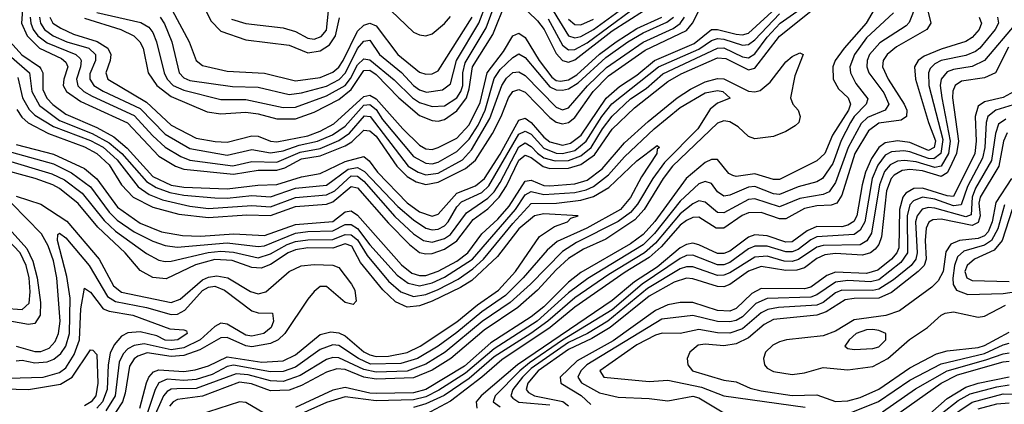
# Model space of a CAD drawing. Header units: inches. Extents: x 501365 to 657855, y 482276 to 547543.
# Tile 513 of 656: x 570802 to 573974, y 538242 to 539482. Entities that reach past the tile are written whole.
import ezdxf

# ---------------------------------------------------------------- set-up
doc = ezdxf.new("R2010")
doc.units = ezdxf.units.IN
doc.header["$MEASUREMENT"] = 0
doc.layers.add('A5573', color=7, linetype='Continuous')

msp = doc.modelspace()

# ---------------------------------------------------------------- linework, layer by layer
at = {"layer": 'A5573', "color": 5}
for points, elevation in [([(571050, 539505.2), (571192.2, 539472.2), (571217.6, 539457.6), (571230, 539440.9), (571242.8, 539410), (571266.9, 539310), (571276.6, 539290), (571296.3, 539270), (571330, 539254.3), (571450, 539224.7), (571530, 539224.9), (571650, 539198.2), (571690, 539200.3), (571790, 539235.9), (571850, 539270), (571867.9, 539292.1), (571890, 539336.3), (571910, 539355.2), (571930, 539352.2), (572007.8, 539287.8), (572067.1, 539230), (572090, 539214.4), (572130, 539201.8), (572170, 539204.4), (572210, 539229.4), (572222.8, 539250), (572229.2, 539270), (572229.7, 539310), (572237.2, 539342.8), (572304.7, 539455.3), (572352.3, 539587.7)], 3440), ([(570795.6, 539295.6), (570811, 539230), (570832.4, 539192.4), (570850, 539173.8), (570910, 539137), (571030, 539092.4), (571070.8, 539070.8), (571116.1, 539030), (571183, 538943), (571218.5, 538918.5), (571261.5, 538901.5), (571350, 538880.9), (571410, 538873.3), (571550, 538882.9), (571610, 538879), (571690, 538908.2), (571790, 538916.8), (571816.4, 538930), (571870, 538978.1), (571890, 538977.3), (571910, 538961.6), (572010, 538847.5), (572070, 538791.2), (572102.1, 538770), (572130, 538765.1), (572170, 538776.5), (572189.9, 538790), (572240.9, 538859.1), (572310, 538906.1), (572330, 538927.1), (572350, 538957.2), (572410, 539072.5), (572430, 539085), (572450, 539073.6), (572470, 539051.1), (572490, 539036.7), (572526.7, 539026.7), (572570, 539028.2), (572610, 539042.8), (572642.7, 539070), (572679.2, 539130), (572710, 539170.5), (572770, 539226.4), (572819.8, 539260.2), (572873.3, 539306.7), (573050, 539390), (573070, 539390.7), (573130, 539362.3), (573150, 539359.1), (573170, 539371.3), (573210, 539425.3), (573252.2, 539470), (573370, 539554.4)], 3240), ([(571950, 539557.3), (572070, 539442), (572090, 539432.8), (572110, 539430.1), (572130, 539435.7), (572170, 539469), (572190, 539492)], 3520), ([(570771.3, 539410), (570808.2, 539368.2), (570865.7, 539330), (570870, 539323.1), (570876.4, 539310), (570876.5, 539256.5), (570888.8, 539228.8), (570908, 539208), (570950, 539177.5), (571050, 539134.5), (571104.5, 539104.5), (571147.9, 539067.9), (571230, 538976.8), (571290, 538948.8), (571330, 538941.5), (571470, 538936.9), (571568.5, 538948.5), (571630, 538950.3), (571710, 538975.5), (571770, 538985.8), (571850, 539024.8), (571910, 539040.6), (571927.1, 539027.1), (571954.6, 538990), (572050, 538891.6), (572090, 538862.8), (572130, 538848.5), (572150, 538854.7), (572210, 538922.5), (572270, 538946.7), (572299.6, 538970), (572350, 539048.3), (572410, 539157.4), (572430, 539164.6), (572450, 539150.9), (572490, 539102.9), (572510, 539088), (572550, 539077.3), (572576.3, 539083.7), (572610.2, 539109.8), (572691.4, 539228.6), (572733.6, 539266.4), (572790, 539302.9), (572847.1, 539350), (572974.5, 539405.5), (573030, 539449.9), (573050, 539450.4), (573110, 539434.7), (573130, 539432.7), (573150, 539437.8), (573250, 539529.3)], 3280), ([(570812, 539530), (570807.7, 539470), (570825.9, 539430), (570865.8, 539390), (570936.4, 539356.4), (570950, 539344.7), (570956.5, 539330), (570943.6, 539290), (570942, 539270), (570952.1, 539250), (570998.4, 539218.4), (571149, 539149), (571250, 539042.1), (571303.8, 539010), (571330, 538999.5), (571490, 538983.4), (571570, 538997), (571630, 538996.4), (571655.7, 539004.3), (571710, 539033.4), (571770, 539043), (571850, 539075.7), (571871.5, 539088.5), (571910, 539125.6), (571930, 539123.3), (571950, 539106.6), (572016.7, 539010), (572050, 538976.4), (572079.3, 538959.3), (572110, 538950.9), (572150, 538958.5), (572237.8, 539002.2), (572270, 539029.5), (572325, 539115), (572353.2, 539170), (572376.2, 539230), (572390, 539250.1), (572410, 539256.3), (572430, 539248.1), (572510, 539166.6), (572530, 539151.6), (572550, 539145.9), (572570, 539150.5), (572590, 539166.8), (572649.3, 539250.7), (572698.8, 539301.2), (572816.9, 539383.1), (572950, 539446.5), (572968.9, 539470), (572990, 539510.3)], 3320), ([(571010, 539486.4), (571127.4, 539450), (571169.5, 539429.5), (571188.6, 539410), (571199, 539390), (571215.5, 539310), (571243.8, 539270), (571290, 539234.5), (571405.3, 539185.3), (571450, 539177.8), (571530, 539184), (571570, 539178.2), (571630, 539161.8), (571690, 539162.4), (571750, 539183.5), (571830, 539224.6), (571870, 539256.9), (571910, 539317.8), (571930, 539318.9), (571950, 539305), (572023.4, 539230), (572090, 539172.9), (572130, 539156.4), (572150, 539155), (572170, 539159.7), (572210, 539188.5), (572240.6, 539230), (572250, 539259), (572260.6, 539330), (572326.3, 539433.7), (572370, 539543.8)], 3420), ([(571254.5, 539490), (571268.5, 539468.5), (571291.7, 539410), (571315.8, 539310), (571330, 539294.1), (571350, 539285.7), (571486.9, 539266.9), (571570, 539264.4), (571670, 539240.2), (571710, 539245.5), (571790, 539268), (571830.7, 539289.3), (571850.9, 539310), (571890, 539389.2), (571910, 539412.2), (571930, 539415.9), (571960.6, 539370), (572031.9, 539311.9), (572070, 539270.1), (572090, 539255.5), (572111.8, 539248.2), (572164, 539256), (572190, 539274.6), (572208.5, 539350), (572280.4, 539470), (572305.4, 539534.6)], 3460), ([(571383.3, 539550), (571417.5, 539477.5), (571450, 539444.2), (571530, 539416.3), (571670, 539399.9), (571730, 539374.5), (571770, 539381.2), (571799.7, 539400.3), (571818.9, 539430), (571832.3, 539487.7)], 3520), ([(573689.8, 539530), (573667.3, 539472.7), (573658.2, 539461.8), (573572.4, 539407.6), (573539.8, 539370), (573531.8, 539350), (573530.8, 539330), (573537.6, 539310), (573586.1, 539246.1), (573601.9, 539210), (573589.7, 539190), (573533.1, 539166.9), (573512.4, 539147.6), (573470.4, 539069.5), (573430, 538956.9), (573410, 538926.7), (573390, 538918.6), (573314.8, 538905.2), (573250, 538879.1), (573170, 538904.1), (573150, 538901.8), (573070, 538859.8), (573050, 538860.4), (573010, 538893.7), (572990, 538897.7), (572970, 538888.6), (572930, 538855.6), (572850, 538762), (572814.5, 538730), (572699.2, 538660.8), (572590, 538585.2), (572503.4, 538510), (572448.9, 538470), (572330, 538394.8), (572250, 538325.5), (572169.2, 538270.8), (572110, 538243.8), (572070, 538231.8)], 3260), ([(572410, 539535.8), (572470, 539477.6), (572490.9, 539450), (572530, 539372.5), (572549.9, 539349.9), (572570, 539345), (572590, 539352.2), (572710, 539445.3), (572811.9, 539510)], 3420), ([(570767.8, 539367.8), (570833.5, 539310), (570840.8, 539250), (570865.2, 539205.2), (570930, 539156.8), (571034.9, 539114.9), (571090, 539085.3), (571130.5, 539050.5), (571210, 538960.3), (571240.9, 538940.9), (571285, 538925), (571330, 538916), (571430, 538907.5), (571470, 538907.1), (571550, 538915.5), (571610, 538910.9), (571690, 538938.5), (571790, 538948.5), (571860.1, 538999.9), (571890, 539005.1), (571912.9, 538992.9), (572019.4, 538879.4), (572070, 538836.5), (572110, 538809.8), (572130, 538804.8), (572150, 538806.5), (572170, 538817.1), (572181.9, 538830), (572210, 538878.2), (572225, 538895), (572290, 538925.3), (572313.5, 538946.5), (572410, 539112.6), (572430, 539123), (572450, 539112.7), (572490, 539067.5), (572530, 539051.8), (572550, 539050.3), (572590, 539060.7), (572626.3, 539090), (572677.1, 539170), (572709.8, 539210.2), (572860.2, 539330), (572990, 539386.6), (573030, 539414.1), (573050, 539421), (573070, 539419), (573130, 539399.8), (573150, 539401.9), (573170, 539416.6), (573250, 539500.9)], 3260), ([(570792.3, 539192.3), (570808.1, 539168.1), (570828.9, 539148.9), (570894.6, 539114.6), (571010, 539072), (571050, 539050.6), (571090, 539014.4), (571130, 538950), (571167.4, 538910), (571230, 538877.5), (571314.7, 538854.7), (571410, 538844.1), (571533, 538853), (571610, 538851.1), (571690, 538879.8), (571790, 538886.9), (571810, 538894.3), (571870, 538944.3), (571890, 538940.2), (571990, 538825.8), (572057.4, 538757.4), (572090, 538732), (572110, 538726.7), (572130, 538728.3), (572170, 538742), (572210.5, 538769.5), (572262.2, 538837.8), (572310, 538872.7), (572346, 538910), (572370, 538946.8), (572410, 539029.2), (572430, 539045.6), (572450, 539037.6), (572488.3, 539008.3), (572510, 539002.7), (572570, 539003.6), (572610, 539015), (572654, 539046), (572710, 539128.8), (572782.5, 539197.5), (572890, 539282.1), (572932.8, 539307.2), (573050, 539358.9), (573077, 539357), (573150, 539320.3), (573170, 539325.3), (573250, 539429), (573350, 539509.5)], 3220), ([(570835.6, 539490), (570837.3, 539470), (570844.9, 539450), (570860.1, 539430), (570890, 539406.6), (570982.7, 539370), (570996.5, 539356.5), (571000, 539350), (570997.6, 539330), (570984.2, 539290), (570988.9, 539268.9), (571008.5, 539250), (571034.8, 539234.8), (571170, 539172.6), (571230, 539107), (571270, 539070.5), (571320.7, 539040.7), (571350, 539029.5), (571488.8, 539011.2), (571550, 539024.5), (571630, 539023), (571704.8, 539055.2), (571770, 539066.4), (571830, 539092.1), (571864.4, 539115.6), (571912, 539172), (571930.6, 539170), (572053.6, 539010), (572085.3, 538990), (572110, 538981.7), (572150, 538987.4), (572227.8, 539030), (572257.7, 539062.3), (572316.6, 539163.4), (572355.4, 539270), (572370, 539293.3), (572390, 539311.5), (572410, 539313.3), (572430, 539301.5), (572530, 539199.9), (572550, 539190.8), (572570, 539197.7), (572631.4, 539268.6), (572691.9, 539328.1), (572810, 539409.2), (572906.5, 539453.5), (572930, 539469), (572943.9, 539490)], 3340), ([(570865.1, 539490), (570868.3, 539470), (570881.3, 539450), (570909.1, 539430), (570953.6, 539410), (571024.4, 539390), (571046.1, 539370), (571045.5, 539350), (571027.5, 539307.5), (571027, 539290), (571040.3, 539270), (571070, 539251.2), (571190, 539195.4), (571270, 539113.2), (571350, 539066.7), (571470, 539045.2), (571550, 539063.5), (571610, 539052.8), (571650, 539059), (571702.5, 539077.5), (571761.2, 539090), (571808.9, 539111.1), (571850, 539138.9), (571910, 539206.6), (571930, 539208.1), (571950, 539192.2), (571970, 539160.5), (572070, 539041.3), (572110, 539019.1), (572130, 539017.6), (572150, 539023), (572210, 539056.7), (572250, 539096.3), (572278.6, 539141.4), (572301.3, 539190), (572330, 539292.2), (572350, 539321.5), (572390, 539360.3), (572410, 539372), (572430, 539359.7), (572510, 539265.6), (572530, 539256.2), (572550, 539254.6), (572570, 539259.3), (572601.4, 539278.6), (572690, 539360), (572761.2, 539410), (572810, 539439.6), (572886.4, 539473.6), (572908.3, 539490)], 3360), ([(570898.3, 539490), (570908.7, 539470), (570934, 539454), (570974.6, 539434.6), (571051.2, 539411.2), (571085.7, 539390), (571094.7, 539370), (571092.9, 539350), (571078.7, 539310), (571085.5, 539290), (571210, 539216.2), (571290, 539141.6), (571370, 539099.9), (571430.9, 539089.1), (571470, 539087.3), (571550, 539107.3), (571570, 539106), (571610, 539090.2), (571630, 539088.6), (571730, 539107.6), (571770, 539123), (571813.4, 539146.6), (571910, 539234.3), (571930, 539238.8), (571950, 539226.5), (572036, 539130), (572090, 539077.8), (572110, 539065.1), (572130, 539063.8), (572150, 539070.3), (572210, 539100.4), (572250, 539143.3), (572285.4, 539214.6), (572307.6, 539310), (572360.8, 539379.2), (572390.8, 539429.2), (572410, 539438.5), (572430, 539424.1), (572475.3, 539350), (572516, 539296), (572530, 539286.2), (572543.9, 539283.9), (572570, 539287.7), (572596.2, 539303.8), (572670, 539370.8), (572722.8, 539410), (572790, 539453.5), (572870.5, 539489.5)], 3380), ([(571292.7, 539512.7), (571347.5, 539410), (571369.8, 539349.8), (571390, 539333.9), (571470, 539316.1), (571590, 539309.6), (571690, 539284.8), (571770, 539295.9), (571810, 539312.2), (571830, 539329), (571844.2, 539350), (571890, 539444.7), (571910, 539464.3), (571930, 539470.7), (571950, 539462.2), (572020.4, 539370), (572090, 539313), (572110, 539306.1), (572130, 539306.9), (572150, 539316.9), (572258.9, 539490)], 3480), ([(571483.5, 539483.5), (571530, 539469.8), (571650, 539455.9), (571690, 539443.5), (571730, 539422.5), (571750, 539419.4), (571772.9, 539427), (571790, 539448.3), (571796.8, 539510)], 3540), ([(573616.7, 539503.3), (573530, 539423.4), (573490.8, 539370), (573476.2, 539330), (573478.3, 539310), (573495.8, 539275.8), (573533.8, 539226.2), (573529, 539210), (573490.2, 539170), (573478.2, 539150), (573448.1, 539091.9), (573421.2, 539018.8), (573388.1, 538970), (573370, 538959.5), (573310, 538942.9), (573250, 538918.4), (573230, 538920.1), (573170, 538944.1), (573150, 538942.5), (573090, 538915.9), (573070, 538912.7), (573050, 538927.2), (573030, 538953.4), (573010, 538959.9), (572990, 538952.7), (572930, 538897), (572847.1, 538792.9), (572810, 538756.3), (572632.2, 538647.8), (572570, 538601.1), (572468.9, 538510), (572330, 538421.5), (572237.5, 538342.6), (572152.4, 538287.6), (572110, 538266.9), (572070, 538256.5), (571950, 538253.2), (571850, 538266.3), (571790, 538248), (571670, 538194.4)], 3240), ([(573554.7, 539514.7), (573529.2, 539470), (573457.8, 539390), (573428.7, 539350), (573421.4, 539330), (573422.6, 539290), (573439.3, 539259.3), (573471.2, 539230), (573478, 539210), (573471.4, 539190), (573420.2, 539110), (573395.7, 539050), (573370, 539027.3), (573250, 538966.6), (573230, 538966.5), (573170, 538984.9), (573110, 538976.7), (573099.1, 538979.1), (573086, 538986), (573050, 539030.7), (573030, 539031.1), (573010, 539021.1), (572949, 538970), (572848.4, 538831.6), (572810, 538789.5), (572770, 538759.8), (572610, 538666.8), (572570, 538635.6), (572490, 538556.8), (572450, 538523.8), (572319.8, 538440.2), (572234.6, 538365.4), (572110, 538290.2), (572070, 538279.1), (571950, 538277), (571930, 538277.8), (571850, 538297), (571810, 538287.9), (571690, 538232)], 3220), ([(573727.7, 539510), (573737.6, 539470), (573724.4, 539450), (573626.1, 539393.9), (573596.4, 539370), (573583.8, 539350), (573581.7, 539330), (573599.9, 539290), (573651.7, 539210), (573659.6, 539190), (573658.5, 539170), (573642, 539158), (573570, 539148.5), (573536.6, 539123.4), (573492.1, 539050), (573450, 538915.8), (573433.8, 538890), (573416.5, 538883.5), (573370, 538881.6), (573330, 538873.7), (573270, 538839.6), (573250, 538840.1), (573190, 538860.2), (573150, 538859.4), (573129.6, 538850.4), (573070, 538809.7), (573045.8, 538810), (572990, 538845.3), (572970, 538844.7), (572950, 538834.8), (572930, 538819.5), (572868.1, 538750), (572830, 538714.9), (572752.2, 538667.8), (572590, 538555.5), (572510.7, 538490), (572354.5, 538385.5), (572290.7, 538329.3), (572190, 538252.2), (572109.1, 538210)], 3280), ([(573893, 539490), (573897.6, 539477.6), (573899.9, 539470), (573892.8, 539450), (573870, 539424.6), (573850, 539411.3), (573770, 539387), (573716, 539364), (573696.6, 539350), (573685, 539330), (573687.8, 539290), (573729.6, 539150), (573751.8, 539091.8), (573747.8, 539070), (573730, 539060.2), (573670, 539085.5), (573630, 539091.8), (573590, 539084.9), (573570.1, 539069.9), (573545.7, 539034.3), (573526.7, 538990), (573515.5, 538950), (573499, 538850), (573488.6, 538831.4), (573470, 538819.2), (573450, 538814.7), (573370, 538815.8), (573338.4, 538801.6), (573290, 538766.4), (573270, 538764.9), (573210, 538785.6), (573170, 538788.1), (573150, 538780.9), (573090, 538736.3), (573070, 538727.9), (573050, 538728), (572990, 538756.7), (572970, 538761.4), (572950, 538757.8), (572930, 538746.4), (572855.5, 538684.5), (572782.5, 538637.5), (572710, 538576.3), (572405.8, 538370), (572287.9, 538270), (572272.2, 538250), (572274.9, 538230)], 3320), ([(573952.1, 539490), (573954.8, 539470), (573944.6, 539450), (573895.5, 539390), (573880.8, 539379.2), (573850, 539365.8), (573770, 539350.5), (573750, 539339.4), (573735.5, 539324.5), (573729.4, 539310), (573730.2, 539270), (573775.5, 539095.5), (573769.7, 539050), (573746.4, 539033.6), (573730, 539034.7), (573670, 539055.9), (573650, 539058.7), (573610, 539056), (573590, 539044.8), (573566.7, 539013.3), (573548.6, 538970), (573524.5, 538830), (573510, 538803.1), (573490.3, 538789.7), (573370, 538782), (573350, 538772.8), (573310, 538741.7), (573290, 538733.6), (573270, 538733.2), (573210, 538752.1), (573170, 538751.9), (573150, 538743.1), (573090, 538699.6), (573070, 538691.7), (573050, 538692.1), (572970, 538723.2), (572950, 538721.4), (572930, 538712.5), (572807.4, 538630), (572710, 538546.7), (572550.6, 538449.4), (572444.3, 538375.7), (572412.8, 538350), (572333.7, 538270), (572326.8, 538250), (572350, 538234.1)], 3340), ([(572504.6, 539484.6), (572550, 539399.1), (572570, 539384.6), (572590, 539385.3), (572630, 539407), (572769.8, 539510)], 3440), ([(572520.7, 539510), (572570, 539430), (572590, 539423), (572610, 539427.3), (572650, 539450.4), (572733.3, 539510)], 3460), ([(574012.5, 539470), (573910, 539349.9), (573870, 539330.4), (573810, 539321.5), (573790, 539314.1), (573770.6, 539290), (573767.5, 539270), (573772.1, 539230), (573799.7, 539090), (573793.7, 539050), (573770.1, 539009.9), (573750, 539005.8), (573690, 539023.7), (573652.1, 539027.9), (573630, 539026.3), (573605.8, 539014.2), (573588, 538992), (573571.3, 538950), (573546.5, 538793.5), (573531.1, 538768.9), (573510, 538756.6), (573390, 538754.3), (573370, 538748.2), (573310.9, 538709.1), (573290, 538703), (573264.1, 538704.1), (573210, 538719.6), (573170, 538716.8), (573090, 538665.8), (573070, 538658.3), (573050, 538657.9), (572970, 538685.2), (572950, 538685.3), (572930, 538678.9), (572824.7, 538615.3), (572696.7, 538510), (572630.5, 538470), (572570, 538441), (572450, 538357.2), (572421.5, 538330), (572390.6, 538290), (572383.9, 538270), (572390, 538262), (572409.7, 538249.7), (572510, 538241.1)], 3360), ([(572570, 539483.4), (572590, 539466), (572610, 539465.3), (572650, 539483.2)], 3480), ([(570790, 539079.8), (570910, 539048), (571010, 539001.7), (571050, 538969.1), (571117.2, 538877.2), (571190, 538826), (571258.2, 538798.2), (571326.2, 538786.2), (571384.5, 538784.5), (571491.7, 538791.7), (571590, 538786.5), (571690, 538822.2), (571810, 538831.2), (571850, 538862.8), (571870, 538865.6), (571890, 538852.1), (572031.3, 538691.3), (572065.4, 538665.4), (572090, 538657.2), (572110, 538657.7), (572150, 538671.4), (572210, 538703.8), (572245.6, 538730), (572290, 538791.7), (572341.6, 538838.4), (572379, 538881), (572430, 538961.8), (572450, 538964.5), (572490, 538947.8), (572510, 538946.6), (572590, 538953.1), (572630, 538965.1), (572678.6, 539001.4), (572750, 539084.7), (572826.1, 539153.9), (572920, 539230), (572962.6, 539257.4), (573010, 539281.6), (573050, 539292.6), (573070, 539291.6), (573150, 539251.8), (573170, 539249), (573186.9, 539253.1), (573219.5, 539280.5), (573270, 539345.4), (573290, 539363.6), (573315.4, 539375.4), (573326, 539370), (573299.5, 539300.5), (573285.1, 539230), (573292.2, 539210), (573309.8, 539189.8), (573316.4, 539170), (573311.7, 539150), (573300.4, 539139.6), (573270, 539121.2), (573230, 539105.3), (573170, 539097.3), (573150, 539105.4), (573116.6, 539136.6), (573090, 539152.1), (573070, 539156), (573050, 539148.7), (572905, 539010), (572875, 538970), (572814, 538870), (572783.7, 538836.3), (572690, 538774.6), (572618.1, 538741.9), (572570, 538711.7), (572530, 538675.9), (572469.8, 538610), (572406.2, 538553.8), (572298.4, 538481.6), (572191.1, 538390), (572130, 538352.7), (572070, 538327.3), (571950, 538323), (571910, 538330.3), (571850, 538354.4), (571823.7, 538356.3), (571790, 538346.4), (571710, 538303.4), (571670, 538288.3), (571610, 538286), (571548.3, 538308.3), (571510, 538313.8), (571390, 538268.9), (571310, 538258), (571296.2, 538250), (571284.1, 538235.9)], 3180), ([(573987.1, 539392.9), (573945.1, 539310), (573910, 539294.1), (573836, 539284), (573815.2, 539270), (573808.1, 539251.9), (573806.8, 539230), (573825.9, 539090), (573819.5, 539050), (573797.7, 539002.3), (573790, 538988.5), (573770, 538976.3), (573710, 538994.6), (573670, 538998.5), (573644.3, 538995.7), (573619.1, 538980.9), (573609.7, 538970), (573594, 538930), (573578.3, 538781.7), (573570, 538757.2), (573557.9, 538742.1), (573542.8, 538730), (573517.1, 538722.9), (573430, 538728.3), (573396.1, 538723.9), (573370, 538712.2), (573330, 538682.5), (573305.6, 538674.4), (573270, 538673.2), (573190, 538686.4), (573150, 538671.2), (573090, 538628.6), (573070, 538621.3), (573050, 538622), (572970, 538647.1), (572950, 538648.3), (572910, 538635.8), (572830, 538591.2), (572704.4, 538490), (572645.1, 538454.9), (572570, 538419.4), (572471.7, 538350), (572438.4, 538310), (572432.9, 538290), (572440.5, 538280.5), (572460.2, 538270), (572551.1, 538251.1), (572570, 538237.2)], 3380), ([(570775, 539055), (570910, 539016.9), (570968.7, 538988.7), (571030, 538942.8), (571090, 538861.9), (571116, 538836), (571170, 538798.5), (571230, 538768), (571270, 538753.7), (571309.2, 538749.2), (571470, 538762.9), (571570, 538751.1), (571590, 538752.6), (571690, 538794.3), (571730, 538799.6), (571810, 538801), (571850, 538821.5), (571870, 538822.1), (571890, 538808.7), (571930, 538756.5), (572018.1, 538658.1), (572052.9, 538632.9), (572090, 538623.6), (572130, 538633.3), (572170, 538652.2), (572260.4, 538710), (572399.2, 538870), (572430, 538917.1), (572450, 538928.3), (572490, 538918), (572590, 538925.2), (572626.4, 538933.6), (572650, 538944.2), (572698.6, 538981.4), (572750, 539039.3), (572845.5, 539130), (572930, 539198.6), (573010, 539246.2), (573050, 539253), (573067.4, 539250), (573090.9, 539229.1), (573050, 539212.6), (573026.1, 539193.9), (572986, 539130), (572878.7, 539021.3), (572841.7, 538970), (572792.3, 538887.7), (572770, 538860.3), (572730, 538831.2), (572595.8, 538764.2), (572550, 538735.2), (572447.4, 538630), (572382, 538570), (572291.2, 538508.8), (572172, 538410), (572110, 538371.5), (572050, 538349.6), (571950, 538346.1), (571910, 538354.2), (571830, 538392.3), (571810, 538393.3), (571790, 538386.6), (571705.3, 538334.7), (571650, 538315.9), (571610, 538317.5), (571537.6, 538337.6), (571499.4, 538340.6), (571370, 538292.9), (571307.3, 538292.7), (571290, 538290.7), (571276.9, 538283.1), (571265.3, 538270), (571229.9, 538190.1)], 3160), ([(574005.6, 539250), (573970, 539230.5), (573910, 539217), (573890, 539202.6), (573880.4, 539170), (573883.5, 539090), (573878.7, 539050), (573810, 538912.3), (573790, 538913.9), (573710, 538939.1), (573682.4, 538937.6), (573656.8, 538923.2), (573647.3, 538910), (573635.8, 538870), (573633.8, 538746.2), (573627.5, 538730), (573610.2, 538710), (573565.9, 538674.1), (573530, 538663.9), (573430, 538668.4), (573402.4, 538657.6), (573350, 538619.6), (573330, 538614.5), (573190, 538615.1), (573160.1, 538599.9), (573110, 538551.1), (573090, 538542.9), (573050, 538544.7), (572970, 538570.3), (572930, 538570.4), (572890, 538562.7), (572850, 538544.8), (572713.4, 538446.6), (572597.8, 538382.2), (572543, 538330), (572544.7, 538310), (572611, 538271), (572642.1, 538242.1)], 3420), ([(574030, 539216.3), (573946.4, 539190), (573921, 539170), (573915.4, 539150), (573911.2, 539070), (573904.1, 539035.9), (573855.4, 538944.6), (573834.8, 538885.2), (573810, 538881.5), (573750, 538902.9), (573710, 538910.1), (573681.5, 538898.5), (573670, 538884.8), (573660.5, 538850), (573661.9, 538730), (573640.7, 538699.3), (573570, 538643.7), (573542.8, 538637.2), (573470, 538641), (573430, 538636.1), (573370, 538595.2), (573350, 538587.2), (573210, 538583.4), (573173, 538567), (573130, 538524.3), (573110, 538512.7), (573090, 538507.7), (573050, 538509.2), (572970, 538528.6), (572870, 538517), (572629.1, 538370), (572609.1, 538350), (572599.6, 538330), (572611.2, 538311.2), (572670, 538279.7), (572730, 538265.3), (572830, 538260.7), (572890, 538253.1), (572970, 538268.1), (572990, 538262.8), (573070, 538215.2)], 3440), ([(573978.4, 539161.6), (573955.4, 539144.6), (573945.1, 539114.9), (573932.2, 539027.8), (573881.3, 538938.7), (573869.8, 538910.2), (573867, 538853), (573850, 538845.9), (573750, 538874), (573730, 538876.3), (573708.7, 538871.3), (573693, 538850), (573688.2, 538830), (573692.8, 538730), (573689.1, 538710), (573674.3, 538690), (573617, 538643), (573570, 538613.3), (573550, 538609.4), (573450.2, 538609.8), (573430, 538601.4), (573390, 538570.5), (573370, 538561.3), (573246.2, 538553.8), (573212.1, 538547.9), (573190, 538536.6), (573130, 538485.1), (573090, 538471.9), (573050, 538472.3), (572990, 538483.7), (572930, 538471), (572871.5, 538471.5), (572850, 538465.4), (572790, 538434.2), (572671, 538350), (572683.6, 538330), (572830, 538315.9), (572890, 538320.2), (572997.9, 538297.9), (573070, 538269.6), (573332.8, 538232.8)], 3460), ([(573982.7, 539117.3), (573971.2, 539090), (573956.5, 539010), (573896.6, 538910), (573892.2, 538890), (573895.7, 538850), (573890, 538828.4), (573870, 538818.9), (573770, 538839.1), (573743.2, 538836.8), (573730.6, 538829.4), (573722.2, 538810), (573718.6, 538770), (573721.8, 538710), (573715.2, 538690), (573695.9, 538670), (573610, 538602.8), (573570, 538584.3), (573490, 538583.2), (573461.5, 538578.5), (573399.5, 538540.5), (573370, 538530), (573230, 538516), (573200.2, 538499.8), (573150, 538456.5), (573110, 538436.7), (573070, 538431), (573010, 538435.9), (572987.4, 538432.6), (572960.4, 538410), (572952.6, 538390), (572954.2, 538370), (572969.6, 538350), (573070, 538319.9), (573110, 538315), (573154.6, 538294.6), (573190, 538285.8), (573290, 538270.7), (573370, 538273.3), (573430, 538250.9), (573470, 538253.2), (573510, 538264.1), (573570, 538291), (573670, 538359.7), (573755.5, 538404.5), (573790, 538414.3), (573890, 538425.7), (573910, 538432), (573990, 538475.3)], 3480), ([(570751.3, 539031.3), (570905.5, 538985.5), (570945.4, 538965.4), (571002.3, 538922.3), (571074.1, 538834.1), (571110, 538800.1), (571210, 538728.1), (571250, 538706.4), (571270, 538702), (571290, 538703.6), (571408.5, 538731.5), (571450, 538735.8), (571490, 538733.1), (571570, 538714.7), (571610, 538726.7), (571663.1, 538756.9), (571690, 538766.9), (571730, 538772.6), (571810, 538773.2), (571850, 538789.6), (571870, 538788.2), (571890, 538771.9), (571921.3, 538721.3), (571990, 538638.9), (572030, 538605.1), (572070, 538589.7), (572110, 538595.9), (572150, 538612.7), (572213.9, 538646.1), (572261.6, 538678.4), (572295.8, 538710), (572390, 538824.7), (572450, 538889.8), (572530.7, 538890.7), (572610, 538899.9), (572650, 538912.3), (572699.3, 538940.7), (572790, 539027.1), (572855.8, 539075.8), (572862.6, 539070), (572855.3, 539064.7), (572854.3, 539050), (572805, 538975), (572770, 538908.2), (572737.4, 538870), (572628.4, 538810), (572533.4, 538766.6), (572500.8, 538739.2), (572423.7, 538650), (572366.6, 538593.4), (572290, 538540.8), (572210, 538473.8), (572149.5, 538430), (572083.6, 538390), (572030, 538374.3), (571932.2, 538372.2), (571892.7, 538390), (571830, 538431.6), (571810, 538434), (571770, 538419.1), (571690, 538362.1), (571650, 538347.8), (571610, 538347.5), (571490, 538368.3), (571470, 538364.2), (571421.2, 538338.8), (571370, 538322.3), (571330, 538319.5), (571277.1, 538322.9), (571250, 538311.2), (571238, 538290), (571210.7, 538210)], 3140), ([(571188.3, 538230), (571210, 538311.9), (571217.6, 538330), (571232.9, 538347.1), (571250, 538353.8), (571330, 538348.4), (571366.9, 538353), (571410, 538366.1), (571470, 538395.6), (571581.5, 538378.5), (571650, 538382.4), (571690, 538401.6), (571770, 538467), (571804.4, 538475.6), (571830, 538472.6), (571850, 538463.2), (571910, 538411.4), (571930, 538401.7), (571950, 538396.8), (571990, 538397), (572050, 538409.8), (572092, 538430), (572210, 538508.4), (572276.6, 538563.4), (572344.2, 538610), (572398.6, 538670), (572476.8, 538783.2), (572524.2, 538815.8), (572566, 538830), (572577.4, 538842.6), (572600.4, 538850), (572490, 538856.4), (572460.6, 538850), (572410, 538808.1), (572340.9, 538719.1), (572258.5, 538641.5), (572221.6, 538618.4), (572130, 538574.3), (572090, 538559.5), (572050, 538555.3), (572012.7, 538572.7), (571971.4, 538611.4), (571899.7, 538699.7), (571872.2, 538752.2), (571850, 538759.9), (571810, 538745.9), (571730, 538746.7), (571690, 538739.8), (571666.5, 538730), (571610, 538692.9), (571579.2, 538680.8), (571550, 538683.2), (571485.9, 538705.9), (571430, 538708.9), (571368.2, 538691.8), (571273.8, 538646.2), (571230, 538650.6), (571190, 538673.5), (571141.5, 538730), (571053.1, 538813.1), (570990, 538888.9), (570930, 538937.5), (570907.9, 538950), (570851.1, 538970), (570724.5, 539004.5)], 3120), ([(573997, 538970), (573947, 538893), (573934.7, 538830), (573922, 538798), (573910, 538784.9), (573890, 538776.4), (573829.3, 538770.7), (573801.6, 538758.4), (573786, 538734), (573777.1, 538670), (573760.3, 538639.7), (573740.6, 538619.4), (573636, 538544), (573592, 538528), (573490, 538514.5), (573430, 538478.4), (573390, 538462.5), (573272, 538450), (573250, 538444.1), (573227.6, 538432.4), (573204.9, 538410), (573197.5, 538390), (573200.8, 538370), (573210, 538359), (573230, 538348.4), (573290, 538338.4), (573330, 538343.8), (573390, 538361.4), (573470, 538352.9), (573550, 538364.6), (573598.1, 538390), (573668.6, 538451.4), (573726.5, 538490), (573770, 538529.6), (573783.6, 538536.4), (573810, 538540.1), (573890, 538523), (573910, 538526.7), (573977.7, 538562.3)], 3520), ([(570790, 538429.6), (570850, 538412.8), (570870, 538412.2), (570896.6, 538423.4), (570915.6, 538444.4), (570926.7, 538470), (570932.3, 538510), (570921.3, 538650), (570910, 538704.4), (570892.9, 538752.9), (570871.6, 538791.6), (570775.1, 538890)], 3080), ([(570790, 538913), (570870, 538886.8), (570952.9, 538832.9), (571057.2, 538710), (571104.1, 538624.1), (571130, 538604.2), (571290, 538570.8), (571318.4, 538581.6), (571390, 538643.6), (571410, 538652.4), (571436.2, 538656.2), (571471.7, 538650), (571545.7, 538605.7), (571570, 538598.5), (571594.8, 538605.2), (571670, 538669.8), (571708.7, 538688.7), (571750, 538693.3), (571810, 538691), (571830, 538682.7), (571870.3, 538630), (571880.8, 538610), (571885.1, 538574.9), (571876.3, 538563.7), (571850, 538570.5), (571790, 538621.6), (571770, 538621.6), (571750, 538606), (571730, 538580.7), (571656, 538470), (571634.4, 538450), (571610, 538437.8), (571550, 538427.2), (571530, 538430.4), (571470, 538457.1), (571450, 538456.3), (571382.3, 538417.7), (571330, 538399.9), (571290, 538396.1), (571212, 538408), (571182.4, 538397.6), (571170, 538388.4), (571155.3, 538364.7), (571141.6, 538278.4), (571132.3, 538250), (571110, 538216)], 3080), ([(573974.5, 538885.5), (573952.6, 538807.4), (573932.4, 538770), (573910, 538754.8), (573843.8, 538736.2), (573822.8, 538717.2), (573813.3, 538690), (573808.5, 538648.5), (573808.9, 538628.9), (573819.9, 538610), (573855.9, 538595.9), (573970, 538599.7), (574050, 538611.5)], 3540), ([(573999.6, 538870), (573966.5, 538770), (573941.3, 538738.7), (573877.9, 538710), (573854.1, 538690), (573847.2, 538670), (573853.1, 538650), (573870, 538641), (573990, 538638.1)], 3560), ([(570750, 538552.5), (570810, 538547.7), (570831.7, 538568.3), (570835.5, 538604.5), (570831.6, 538650), (570822.5, 538690), (570803.4, 538730), (570738.4, 538798.4)], 3140), ([(570768, 538808), (570824.8, 538744.8), (570844.2, 538704.1), (570858.3, 538650), (570869.1, 538570.9), (570867.8, 538530), (570850, 538502.5), (570830, 538499.3), (570770, 538510.4)], 3120), ([(570790, 538382.2), (570810, 538384.3), (570850, 538375.7), (570890, 538378.8), (570912, 538388), (570934.2, 538405.8), (570950.4, 538430), (570961.9, 538470), (570964.6, 538584.6), (570953.8, 538653.8), (570923.6, 538770), (570924.5, 538790), (570930, 538793.4), (570950, 538779), (571025.4, 538690), (571084.5, 538590), (571110, 538574.1), (571210, 538554.4), (571290, 538531.6), (571310, 538532.7), (571333.8, 538546.2), (571390, 538609.1), (571410, 538620.1), (571430, 538623.1), (571461.9, 538610), (571550, 538543.4), (571570, 538536.8), (571616.4, 538536.4), (571618.9, 538510), (571611.5, 538490), (571587.9, 538470), (571550, 538461.6), (571530, 538465.5), (571470, 538500.1), (571450, 538503.7), (571430, 538492.7), (571383.5, 538450), (571330, 538423.8), (571290, 538417.8), (571203, 538437), (571170, 538432.1), (571150, 538421.4), (571134.6, 538405.4), (571122.4, 538377.6), (571109.4, 538270), (571078.8, 538221.2)], 3060), ([(570690, 538324.1), (570877.3, 538330), (570930, 538344.5), (570950, 538359.9), (570977.4, 538402.6), (570994.6, 538450), (570998.5, 538550), (571010, 538616.9), (571030, 538604.2), (571070.6, 538550), (571090, 538542.4), (571166.5, 538530), (571285.5, 538485.5), (571330, 538481.8), (571338.9, 538478.9), (571341.4, 538470), (571310.7, 538450), (571290, 538447.6), (571270, 538449.3), (571243.3, 538463.3), (571190, 538476.1), (571150, 538473.1), (571130, 538461.7), (571105.8, 538434.2), (571092.7, 538407.3), (571086.1, 538370), (571083.7, 538290), (571067.9, 538250), (571050, 538229.8)], 3040), ([(570512.1, 538230), (570590, 538274.5), (570630, 538284.6), (570750, 538292.5), (570830, 538289.9), (570932.9, 538307.1), (570970.5, 538329.5), (571030, 538418.1), (571037.3, 538417.3), (571050, 538403), (571053, 538310), (571047.2, 538270), (571031.3, 538250), (571010, 538237)], 3020), ([(573470, 538211.6), (573569, 538251), (573670, 538320.6), (573770, 538372.8), (573910, 538405.6), (573970, 538434.3), (573990, 538439.4)], 3460), ([(573581.5, 538218.5), (573687.3, 538292.7), (573790, 538350.3), (573914.8, 538385.2), (573970, 538405.3), (573990, 538408.5)], 3440), ([(573590, 538183), (573770.6, 538310), (573822.8, 538337.2), (573970, 538379.5), (573990, 538381.8)], 3420), ([(573650, 538137), (573790, 538260.7), (573850, 538297.8), (573890, 538310.8), (573990, 538331.3)], 3380), ([(573770, 538211.5), (573825.7, 538254.3), (573864.2, 538275.8), (573950, 538299.1), (573990, 538305.1)], 3360), ([(573787.1, 538192.9), (573870, 538249.3), (573970, 538275.8), (574010, 538275.4)], 3340), ([(571590, 538212.6), (571530, 538248.4), (571510, 538250.3), (571343.2, 538196.8)], 3220), ([(573890, 538227.5), (573950, 538243.5), (573990, 538247.6)], 3320)]:
    msp.add_lwpolyline(points, dxfattribs=dict(at, elevation=elevation))
at = {"layer": 'A5573', "color": 5, "elevation": 3540}
msp.add_lwpolyline([(573550, 538483.5), (573530, 538482.6), (573497, 538470), (573473.5, 538450), (573460.6, 538430), (573470, 538422.3), (573490, 538418.7), (573550, 538422.2), (573570, 538427.9), (573592.3, 538450), (573592.5, 538470), (573570, 538480.7)], close=True, dxfattribs=at)

doc.saveas('drawing.dxf')
